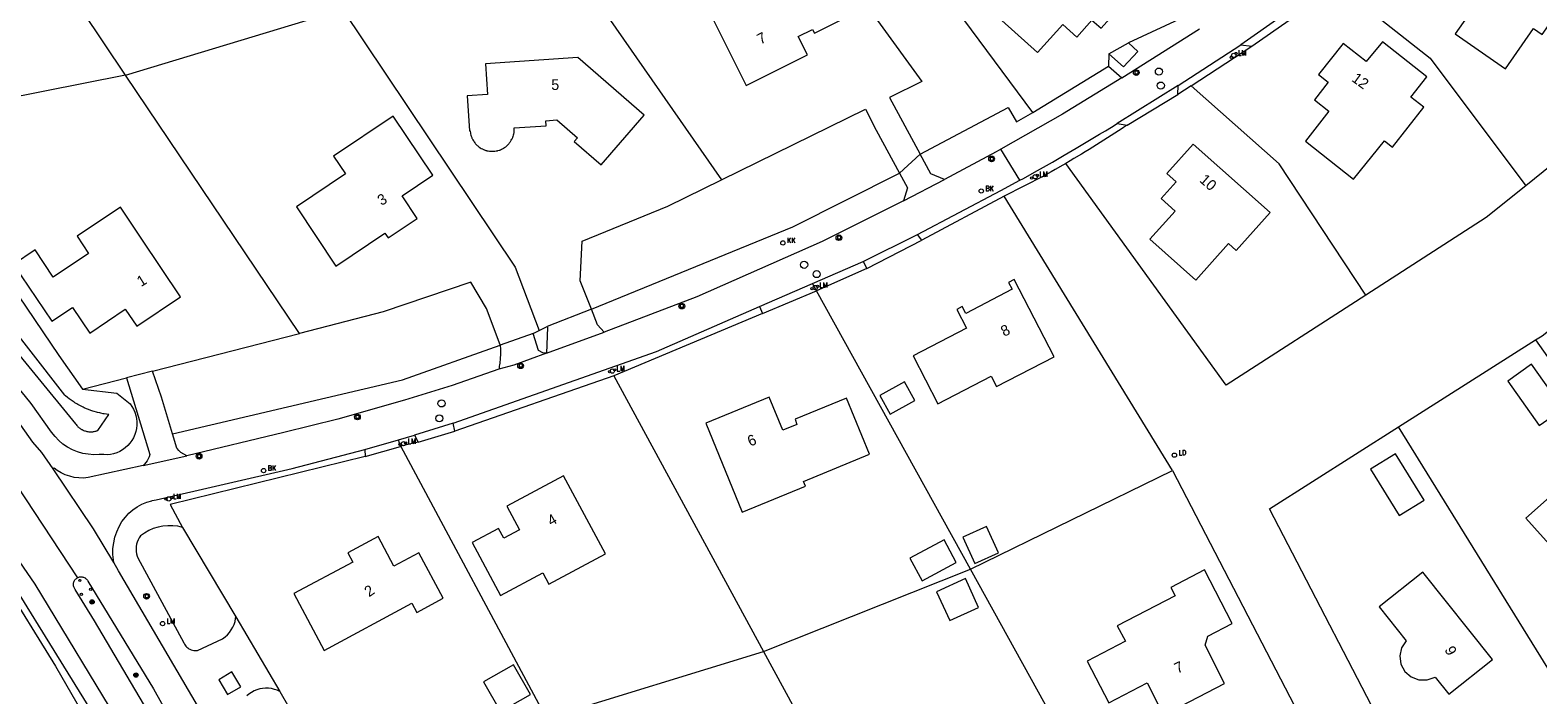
# Model space of a CAD drawing. Header units: metres. Extents: x 138165 to 154469, y 480134 to 494189.
# Tile 338 of 656: x 149030 to 149205, y 483811 to 483888. Entities that reach past the tile are written whole.
import ezdxf

# ---------------------------------------------------------------- set-up
doc = ezdxf.new("R2010")
doc.units = ezdxf.units.M
doc.header["$LTSCALE"] = 0.001
doc.header["$MEASUREMENT"] = 0
for name, color, linetype, lineweight in [('Level 5', 7, 'Continuous', 0), ('TOP-L-topo objecten punt', 7, 'Continuous', 0), ('TOP-L-topo objecten vlak', 7, 'Continuous', 0), ('TOP-T-topo huisnummering naamgeving', 7, 'Continuous', 0)]:
    doc.layers.add(name, color=color, linetype=linetype, lineweight=lineweight)
doc.styles.add('Style-INTL_ISO', font='INTL_ISO.shx')
doc.styles.add('Style-STANDARD', font='STANDARD.shx')

# ---------------------------------------------------------------- blocks, each defined once
blk = doc.blocks.new('24')
at = {"layer": 'TOP-L-topo objecten punt', "color": 7, "linetype": 'Continuous', "lineweight": 0}
for radius in [0.025, 0.0182, 0.0115, 0.005]:
    blk.add_circle((0, 0), radius, dxfattribs=at)
blk = doc.blocks.new('39')
at = {"layer": 'TOP-L-topo objecten punt', "color": 7, "linetype": 'Continuous', "lineweight": 0}
for p, q in [((0.0175, 0.0175), (-0.0175, 0.0175)), ((-0.0175, 0.0175), (-0.0175, -0.0175)), ((0.0175, 0.0175), (0.0175, -0.0175)), ((0.0175, -0.0175), (-0.0175, -0.0175))]:
    blk.add_line(p, q, dxfattribs=at)
blk.add_circle((0, 0), 0.0332, dxfattribs=at)
blk = doc.blocks.new('121')
at = {"layer": 'TOP-L-topo objecten punt', "color": 7, "linetype": 'Continuous', "lineweight": 0}
blk.add_circle((0, 0), 0.025, dxfattribs=at)
at = {"layer": 'TOP-L-topo objecten punt', "color": 7, "linetype": 'Continuous', "lineweight": 0, "style": 'Style-STANDARD'}
blk.add_text('LD', height=0.06, dxfattribs=at).set_placement((0.0483, 0))
blk = doc.blocks.new('72')
at = {"layer": 'TOP-L-topo objecten punt', "color": 7, "linetype": 'Continuous', "lineweight": 0}
blk.add_circle((0, 0), 0.025, dxfattribs=at)
at = {"layer": 'TOP-L-topo objecten punt', "color": 7, "linetype": 'Continuous', "lineweight": 0, "style": 'Style-STANDARD'}
blk.add_text('BK', height=0.06, dxfattribs=at).set_placement((0.0483, 0))
blk = doc.blocks.new('*U13')
at = {"layer": 'Level 5', "color": 7, "linetype": 'Continuous', "lineweight": 0}
blk.add_circle((0, 0), 0.0415, dxfattribs=at)
blk = doc.blocks.new('150')
at = {"layer": 'Level 5', "color": 7, "linetype": 'Continuous', "lineweight": 0}
blk.add_blockref('*U13', (0, 0), dxfattribs=at)
blk = doc.blocks.new('10')
at = {"layer": 'TOP-L-topo objecten punt', "linetype": 'Continuous', "lineweight": 0}
blk.add_circle((0, 0), 0.0125, dxfattribs=at)
blk = doc.blocks.new('16')
at = {"layer": 'TOP-L-topo objecten punt', "color": 7, "linetype": 'Continuous', "lineweight": 0}
blk.add_circle((0, 0), 0.025, dxfattribs=at)
at = {"layer": 'TOP-L-topo objecten punt', "color": 7, "linetype": 'Continuous', "lineweight": 0, "style": 'Style-STANDARD'}
blk.add_text('LM', height=0.06, dxfattribs=at).set_placement((0.0483, 0))
blk = doc.blocks.new('119')
at = {"layer": 'TOP-L-topo objecten punt', "color": 7, "linetype": 'Continuous', "lineweight": 0}
blk.add_circle((0, 0), 0.025, dxfattribs=at)
at = {"layer": 'TOP-L-topo objecten punt', "color": 7, "linetype": 'Continuous', "lineweight": 0, "style": 'Style-STANDARD'}
blk.add_text('KK', height=0.06, dxfattribs=at).set_placement((0.0483, 0))

msp = doc.modelspace()

# ---------------------------------------------------------------- linework, layer by layer
at = {"layer": 'TOP-L-topo objecten vlak', "flags": 128}
for points in [[(149146.43, 483878.51), (149125, 483907.42), (149137.88, 483915.79)], [(149040.64, 483882.86), (149020.53, 483912.81)], [(149112.21, 483911.46), (149133.48, 483882.1), (149129.72, 483880.25), (149133.31, 483873.62)], [(149089.7, 483900.03), (149110.14, 483870.64)], [(149155.19, 483893.77), (149157.19, 483896.01), (149152.04, 483900.63), (149150.03, 483898.4), (149148.54, 483899.72), (149144.6, 483895.3), (149145.5, 483894.51), (149141.71, 483890.22), (149147, 483885.48), (149149.92, 483888.74), (149151.57, 483887.29), (149153.33, 483889.25), (149154.39, 483888.31), (149157.45, 483891.74), (149155.19, 483893.77)], [(149205.82, 483887.59), (149209.21, 483892.45), (149199.4, 483899.3), (149196.75, 483895.51), (149197.91, 483894.7), (149196.42, 483892.53), (149198.2, 483891.25), (149195.69, 483887.66), (149201.54, 483883.57), (149204.83, 483888.28), (149205.82, 483887.59)], [(149120.16, 483885.2), (149119.08, 483887.36), (149120.76, 483888.17), (149120.98, 483887.73), (149124.41, 483889.44), (149121.51, 483895.26), (149116.41, 483892.72), (149115.46, 483894.62), (149108.31, 483891.04), (149113.02, 483881.63), (149120.16, 483885.2)], [(149180.56, 483893.33), (149170.69, 483886.39)], [(149171.98, 483886.22), (149180.68, 483892.34)], [(149182.04, 483893.3), (149192.77, 483884.82), (149203.91, 483869.96)], [(149040.64, 483882.86), (149065.93, 483890.48)], [(149065.93, 483890.48), (149086.06, 483860.45), (149088.89, 483853.09)], [(149164.55, 483889.84), (149157.58, 483886.6)], [(149156.83, 483882.52), (149165.87, 483888.23)], [(149192.05, 483879.1), (149190.53, 483880.29), (149192.39, 483882.65), (149187.22, 483886.73), (149185.32, 483884.43), (149182.64, 483886.53), (149179.77, 483882.92), (149180.89, 483882.03), (149179.27, 483879.98), (149180.97, 483878.63), (149178.24, 483875.17), (149183.84, 483870.72), (149187.43, 483875.2), (149188.38, 483874.45), (149192.05, 483879.1)], [(149155.32, 483885.33), (149155.26, 483883.89)], [(149155.32, 483885.33), (149157.58, 483886.6)], [(149157.58, 483886.6), (149158.67, 483885.6), (149157.03, 483883.8), (149155.32, 483885.33)], [(149163.39, 483881.65), (149170.69, 483886.39)], [(149164.91, 483881.61), (149171.98, 483886.22)], [(149170.69, 483886.39), (149171.98, 483886.22)], [(149085.47, 483875.01), (149085.51, 483875.07), (149085.55, 483875.13), (149085.63, 483875.25), (149085.7, 483875.37), (149085.73, 483875.44), (149085.79, 483875.57), (149085.82, 483875.64), (149085.84, 483875.7), (149085.88, 483875.84), (149085.9, 483875.91), (149085.92, 483875.98), (149085.93, 483876.05), (149085.95, 483876.12), (149085.97, 483876.26), (149085.97, 483876.34), (149085.98, 483876.48), (149085.98, 483876.62), (149085.98, 483876.69), (149089.68, 483876.93), (149089.64, 483877.53), (149090.93, 483877.63), (149093.34, 483875.55), (149092.95, 483875.1), (149096.09, 483872.38), (149101.13, 483878.19), (149093.4, 483884.89), (149082.6, 483884.18), (149082.84, 483880.59), (149080.48, 483880.43), (149080.75, 483876.36), (149080.83, 483876.36), (149080.84, 483876.28), (149080.86, 483876.13), (149080.88, 483875.99), (149080.92, 483875.85), (149080.96, 483875.72), (149080.99, 483875.65), (149081.01, 483875.58), (149081.04, 483875.51), (149081.07, 483875.45), (149081.1, 483875.38), (149081.14, 483875.32), (149081.21, 483875.2), (149081.24, 483875.14), (149081.29, 483875.08), (149081.37, 483874.96), (149081.42, 483874.9), (149081.46, 483874.85), (149081.51, 483874.8), (149081.56, 483874.74), (149081.66, 483874.65), (149081.72, 483874.6), (149081.83, 483874.51), (149081.94, 483874.42), (149082, 483874.38), (149082.13, 483874.31), (149082.25, 483874.24), (149082.32, 483874.21), (149082.45, 483874.15), (149082.52, 483874.13), (149082.65, 483874.08), (149082.72, 483874.06), (149082.79, 483874.04), (149082.86, 483874.03), (149082.93, 483874.01), (149083.08, 483873.99), (149083.15, 483873.98), (149083.29, 483873.97), (149083.36, 483873.97), (149083.51, 483873.97), (149083.58, 483873.98), (149083.72, 483873.99), (149083.86, 483874.01), (149084, 483874.04), (149084.07, 483874.06), (149084.21, 483874.1), (149084.28, 483874.12), (149084.35, 483874.15), (149084.48, 483874.2), (149084.54, 483874.23), (149084.67, 483874.3), (149084.73, 483874.34), (149084.85, 483874.41), (149084.97, 483874.5), (149085.02, 483874.54), (149085.13, 483874.64), (149085.19, 483874.69), (149085.24, 483874.74), (149085.34, 483874.84), (149085.38, 483874.9), (149085.47, 483875.01)], [(149146.43, 483878.51), (149155.26, 483883.89)], [(149155.26, 483883.89), (149156.83, 483882.52)], [(149221.5, 483884.13), (149203.91, 483869.96)], [(149040.64, 483882.86), (149011.78, 483877.12)], [(149060.92, 483852.74), (149040.64, 483882.86)], [(149156.83, 483882.52), (149149.9, 483878.28), (149142.7, 483874.2)], [(149163.39, 483881.65), (149156.28, 483877.2)], [(149163.36, 483880.6), (149163.39, 483881.65)], [(149164.91, 483881.61), (149163.36, 483880.6)], [(149185.28, 483857.2), (149175.15, 483872.49), (149164.91, 483881.61)], [(149157.44, 483877.02), (149163.36, 483880.6)], [(149066.3, 483871.33), (149060.56, 483867.51), (149065.17, 483860.59), (149070.89, 483864.43), (149071.26, 483863.88), (149074.66, 483866.15), (149072.89, 483868.77), (149076.47, 483871.17), (149071.86, 483878.05), (149064.88, 483873.4), (149066.3, 483871.33)], [(149110.14, 483870.64), (149126.91, 483878.87), (149128.16, 483876.43), (149130.9, 483871.42)], [(149133.31, 483873.62), (149143.57, 483879.07), (149144.55, 483877.42), (149146.43, 483878.51)], [(149011.78, 483877.12), (149012.17, 483876.65), (149025.3, 483861.33), (149032.87, 483850.15), (149035.62, 483846.26)], [(149144.94, 483870.59), (149145.36, 483870.81), (149146.65, 483871.54), (149147.35, 483871.93), (149148.04, 483872.33), (149148.73, 483872.72), (149150.11, 483873.52), (149151.49, 483874.33), (149152.86, 483875.14), (149154.23, 483875.96), (149154.92, 483876.37), (149155.6, 483876.79), (149156.28, 483877.2)], [(149157.44, 483877.02), (149157.29, 483876.92), (149156.86, 483876.64), (149156.01, 483876.08), (149155.58, 483875.8), (149154.72, 483875.25), (149153.86, 483874.71), (149152.99, 483874.17), (149152.55, 483873.9), (149152.12, 483873.64), (149151.24, 483873.12), (149150.8, 483872.86), (149150.27, 483872.55)], [(149156.28, 483877.2), (149157.44, 483877.02)], [(149169.24, 483863.22), (149170.15, 483862.41), (149174.11, 483866.85), (149165.15, 483874.82), (149162.08, 483871.38), (149163.14, 483870.43), (149161.39, 483868.45), (149163.02, 483866.99), (149160.09, 483863.71), (149165.43, 483858.94), (149169.24, 483863.22)], [(149133.31, 483873.62), (149130.9, 483871.42)], [(149136.15, 483870.67), (149134.55, 483871.33), (149133.31, 483873.62)], [(149142.7, 483874.2), (149142.16, 483873.89), (149136.15, 483870.67)], [(149144.94, 483870.59), (149142.7, 483874.2)], [(149035.62, 483846.26), (149039.62, 483845.79), (149041.17, 483844.55), (149041.39, 483844.24), (149041.58, 483843.91), (149041.74, 483843.56), (149041.86, 483843.19), (149041.93, 483842.82), (149041.97, 483842.44), (149041.97, 483842.05), (149041.93, 483841.67), (149041.85, 483841.3), (149041.73, 483840.94), (149041.57, 483840.59), (149041.38, 483840.26), (149041.15, 483839.95), (149040.9, 483839.66), (149040.61, 483839.41), (149040.3, 483839.18), (149039.97, 483838.99), (149039.62, 483838.84), (149039.25, 483838.72), (149038.88, 483838.64), (149038.5, 483838.6), (149038.12, 483838.61), (149037.78, 483838.64), (149037.57, 483838.62), (149036.93, 483838.6), (149036.29, 483838.65), (149035.66, 483838.76), (149035.04, 483838.94), (149034.45, 483839.19), (149033.88, 483839.49), (149033.35, 483839.85), (149032.86, 483840.27), (149032.42, 483840.73), (149032.03, 483841.24), (149029.64, 483844.57), (149007.72, 483871.5)], [(149011.05, 483871.16), (149034.82, 483842.2), (149034.88, 483842.12), (149034.96, 483842.02), (149035.05, 483841.92), (149035.1, 483841.87), (149035.14, 483841.83), (149035.19, 483841.79), (149035.24, 483841.74), (149035.3, 483841.7), (149035.4, 483841.63), (149035.46, 483841.59), (149035.52, 483841.56), (149035.57, 483841.53), (149035.69, 483841.47), (149035.75, 483841.44), (149035.87, 483841.39), (149035.93, 483841.37), (149036.06, 483841.34), (149036.12, 483841.32), (149036.25, 483841.29), (149036.38, 483841.28), (149036.45, 483841.27), (149036.58, 483841.27), (149036.71, 483841.27), (149036.84, 483841.28), (149036.91, 483841.29), (149036.97, 483841.3), (149037.1, 483841.33), (149037.17, 483841.34), (149037.29, 483841.38), (149037.35, 483841.41), (149037.41, 483841.43), (149038.71, 483843.29), (149038.44, 483843.32), (149038.17, 483843.36), (149038.03, 483843.38), (149037.77, 483843.44), (149037.63, 483843.47), (149037.37, 483843.53), (149037.24, 483843.57), (149036.97, 483843.64), (149036.84, 483843.68), (149036.59, 483843.77), (149036.33, 483843.86), (149036.2, 483843.92), (149036.08, 483843.97), (149035.83, 483844.08), (149035.7, 483844.14), (149035.46, 483844.26), (149035.22, 483844.38), (149035.1, 483844.45), (149034.98, 483844.52), (149034.87, 483844.59), (149034.75, 483844.66), (149034.64, 483844.73), (149034.41, 483844.89), (149034.3, 483844.96), (149034.08, 483845.12), (149033.86, 483845.29), (149033.65, 483845.47), (149033.55, 483845.56), (149013.37, 483871.49)], [(149094.96, 483855.58), (149118.47, 483865.18), (149130.9, 483871.42)], [(149130.9, 483871.42), (149131.81, 483869.71), (149131.35, 483868.19)], [(149150.27, 483872.55), (149149.92, 483872.34), (149149.03, 483871.84), (149148.58, 483871.59), (149147.69, 483871.09), (149143.1, 483868.74)], [(149185.28, 483857.2), (149169, 483846.7), (149150.27, 483872.55)], [(149094.96, 483855.58), (149093.65, 483858.89), (149093.89, 483863.48), (149103.89, 483867.57), (149110.14, 483870.64)], [(149131.35, 483868.19), (149136.15, 483870.67)], [(149133.01, 483864.29), (149142.72, 483869.41), (149144.94, 483870.59)], [(149203.91, 483869.96), (149199.3, 483866.25), (149185.28, 483857.2)], [(149032.2, 483836.95), (149030.89, 483838.88), (149029.84, 483840.06), (149023.06, 483849.6), (149006.84, 483869.02)], [(149032.06, 483854.16), (149034.47, 483855.77), (149036.49, 483852.78), (149040.62, 483855.58), (149041.95, 483853.57), (149047.07, 483857.01), (149042.55, 483863.74), (149040.06, 483867.47), (149035, 483864.06), (149036.33, 483862.07), (149032.22, 483859.3), (149030.09, 483862.47), (149027.59, 483860.79), (149032.06, 483854.16)], [(149131.35, 483868.19), (149121.88, 483863.47), (149107.27, 483857.02), (149096.46, 483852.9)], [(149143.1, 483868.74), (149133.49, 483863.6)], [(149162.71, 483836.78), (149143.1, 483868.74)], [(149043.58, 483796.65), (149037.42, 483807.56), (149022.71, 483831.26), (149007.04, 483852.32), (148996.65, 483864.03)], [(149126.67, 483861.14), (149133.01, 483864.29)], [(149133.49, 483863.6), (149133.01, 483864.29)], [(149001.02, 483862.1), (149004.4, 483858.37), (149016.94, 483842.58), (149030.07, 483823.53), (149040.29, 483806.64), (149043.93, 483800.08)], [(149127.09, 483860.31), (149133.49, 483863.6)], [(149205.05, 483851.98), (149205.82, 483852.47), (149219.93, 483863.65)], [(149120.76, 483858.56), (149126.67, 483861.14)], [(149127.09, 483860.31), (149121.23, 483857.7)], [(149126.67, 483861.14), (149127.09, 483860.31)], [(149084.34, 483851.37), (149084.33, 483851.41), (149082.75, 483855.64), (149080.92, 483858.72), (149070.68, 483855.24), (149060.92, 483852.74)], [(149114.56, 483855.86), (149120.76, 483858.56)], [(149121.23, 483857.7), (149120.76, 483858.56)], [(149138.21, 483855.86), (149137.57, 483855.53), (149138.7, 483853.36), (149132.48, 483850.13), (149135.38, 483844.53), (149141.6, 483847.76), (149142.22, 483846.56), (149148.92, 483850.03), (149144.26, 483859.02), (149143.61, 483858.68), (149144.03, 483857.89), (149138.62, 483855.07), (149138.21, 483855.86)], [(149114.92, 483855.06), (149121.23, 483857.7)], [(149139.19, 483825.25), (149121.23, 483857.7)], [(149078.83, 483842.27), (149102.56, 483850.63), (149114.56, 483855.86)], [(149094.96, 483855.58), (149089.81, 483853.56)], [(149096.46, 483852.9), (149095.69, 483853.74), (149094.96, 483855.58)], [(149114.92, 483855.06), (149097.57, 483847.81)], [(149114.56, 483855.86), (149114.92, 483855.06)], [(149088.89, 483853.09), (149089.81, 483853.56)], [(149089.81, 483853.56), (149089.85, 483853.45), (149089.73, 483850.44)], [(149043.78, 483848.35), (149060.92, 483852.74)], [(149088.18, 483852.72), (149084.34, 483851.37)], [(149088.18, 483852.72), (149088.89, 483853.09)], [(149089.73, 483850.44), (149089.29, 483850.48), (149088.81, 483850.74), (149088.18, 483852.72)], [(149089.73, 483850.44), (149096.46, 483852.9)], [(149189.08, 483841.84), (149205.05, 483851.98)], [(149205.05, 483851.98), (149225.73, 483822.75)], [(149046.12, 483841.03), (149072.93, 483847.34), (149084.34, 483851.37)], [(149084.34, 483851.37), (149084.34, 483851.23), (149084.35, 483851.05), (149084.36, 483850.87), (149084.36, 483850.7), (149084.36, 483850.52), (149084.36, 483850.34), (149084.35, 483850.16), (149084.34, 483849.98), (149084.33, 483849.8), (149084.32, 483849.62), (149084.3, 483849.45), (149084.28, 483849.27), (149084.26, 483849.09), (149084.23, 483848.91), (149084.2, 483848.74), (149084.17, 483848.56)], [(149089.73, 483850.44), (149085.94, 483849.05), (149084.17, 483848.56)], [(149043.78, 483848.35), (149040.76, 483847.57)], [(149046.12, 483841.03), (149044.85, 483845.31), (149043.78, 483848.35)], [(149084.17, 483848.56), (149078.73, 483846.68), (149073.19, 483844.98), (149065.38, 483842.73), (149059.12, 483841.18), (149047.79, 483838.47)], [(149201.82, 483847.19), (149205.5, 483842.01), (149208.28, 483843.96), (149204.6, 483849.16), (149201.82, 483847.19)], [(149035.62, 483846.26), (149040.76, 483847.57)], [(149040.76, 483847.57), (149043.46, 483838.61), (149043.39, 483838.36), (149043.29, 483838.12), (149043.16, 483837.9), (149043.01, 483837.68), (149042.84, 483837.49), (149042.69, 483837.34)], [(149097.57, 483847.81), (149079.04, 483841.36)], [(149097.57, 483847.81), (149115.05, 483815.68)], [(149128.6, 483845.52), (149129.8, 483843.33), (149132.7, 483844.91), (149131.49, 483847.1), (149128.6, 483845.52)], [(149118.94, 483842.14), (149117.27, 483841.45), (149115.7, 483845.3), (149108.32, 483842.28), (149112.55, 483831.91), (149119.93, 483834.95), (149119.71, 483835.5), (149127.39, 483838.65), (149124.72, 483845.21), (149118.71, 483842.73), (149118.94, 483842.14)], [(149047.79, 483838.47), (149047.1, 483838.87), (149046.86, 483839.08), (149046.66, 483839.32), (149046.61, 483839.38), (149046.12, 483841.03)], [(149078.83, 483842.27), (149074.34, 483840.89)], [(149074.76, 483840.05), (149079.04, 483841.36)], [(149079.04, 483841.36), (149078.83, 483842.27)], [(149189.16, 483803.16), (149174.04, 483832.31), (149189.08, 483841.84)], [(149208.01, 483811.29), (149189.08, 483841.84)], [(149039.27, 483826.02), (149039.18, 483826.99), (149039.18, 483827.66), (149039.26, 483828.32), (149039.4, 483828.98), (149039.61, 483829.61), (149039.89, 483830.22), (149040.23, 483830.8), (149040.63, 483831.34), (149041.04, 483831.79), (149041.5, 483832.19), (149042.01, 483832.54), (149042.54, 483832.83), (149043.11, 483833.07), (149043.7, 483833.24), (149043.75, 483833.26), (149044.21, 483833.34), (149060.08, 483836.98), (149068.55, 483839.22)], [(149068.55, 483839.22), (149072.49, 483840.34)], [(149068.55, 483839.22), (149068.58, 483838.39)], [(149068.58, 483838.39), (149072.72, 483839.57)], [(149072.49, 483840.34), (149074.34, 483840.89)], [(149072.72, 483839.57), (149072.49, 483840.34)], [(149072.75, 483839.58), (149072.72, 483839.57)], [(149074.76, 483840.05), (149072.75, 483839.58)], [(149089.73, 483807.9), (149072.75, 483839.58)], [(149074.34, 483840.89), (149074.76, 483840.05)], [(149042.69, 483837.34), (149047.79, 483838.47)], [(149068.58, 483838.39), (149045.84, 483832.79), (149047.29, 483830.13)], [(149188.73, 483838.71), (149185.83, 483836.92), (149189.17, 483831.5), (149192.07, 483833.29), (149188.73, 483838.71)], [(149026.97, 483836.54), (149035.03, 483824.25)], [(149042.69, 483837.34), (149036.29, 483835.93), (149035.75, 483835.88), (149035.2, 483835.9), (149034.67, 483835.96), (149034.14, 483836.09), (149033.62, 483836.27), (149033.13, 483836.5), (149032.67, 483836.78), (149032.34, 483837.02), (149032.2, 483836.95)], [(149039.27, 483826.02), (149036.92, 483829.95), (149032.2, 483836.95)], [(149085.12, 483832.59), (149086.59, 483829.86), (149084.76, 483828.89), (149084.15, 483830.02), (149081.06, 483828.36), (149084.38, 483822.2), (149089.31, 483824.82), (149090.02, 483823.51), (149096.61, 483827.06), (149091.72, 483836.13), (149085.12, 483832.59)], [(149139.19, 483825.25), (149162.71, 483836.78)], [(149162.71, 483836.78), (149179.71, 483804), (149179.04, 483803.68)], [(149210.91, 483823.43), (149212.62, 483821.53), (149217.48, 483825.87), (149208.78, 483835.53), (149203.93, 483831.19), (149207.32, 483827.42), (149206.83, 483826.59), (149206.67, 483825.63), (149206.86, 483824.68), (149207.37, 483823.86), (149208.13, 483823.27), (149209.06, 483822.98), (149210.02, 483823.04), (149210.91, 483823.43)], [(149019.99, 483832.95), (149026.14, 483824.22), (149032.48, 483813.96), (149039.03, 483802.59)], [(149047.29, 483830.13), (149046.73, 483830.26), (149046.15, 483830.33), (149045.57, 483830.33), (149045, 483830.28), (149044.43, 483830.16), (149043.88, 483829.99), (149043.35, 483829.76), (149042.84, 483829.47), (149042.39, 483829.16), (149042.24, 483828.93), (149042.11, 483828.68), (149042.01, 483828.42), (149041.93, 483828.16), (149041.89, 483827.89), (149041.87, 483827.61), (149041.88, 483827.33), (149041.92, 483827.06), (149041.99, 483826.79), (149042.06, 483826.59), (149047.46, 483816.67), (149047.53, 483816.53), (149047.6, 483816.41), (149047.69, 483816.29), (149047.8, 483816.18), (149047.91, 483816.08), (149048.03, 483815.99), (149048.16, 483815.92), (149048.3, 483815.86), (149048.44, 483815.82), (149048.59, 483815.79), (149048.74, 483815.78), (149048.89, 483815.78), (149049.03, 483815.8), (149051.96, 483817.16), (149052.26, 483817.37), (149052.52, 483817.62), (149052.76, 483817.89), (149052.97, 483818.18), (149053.15, 483818.5), (149053.3, 483818.83), (149053.41, 483819.17), (149053.48, 483819.53), (149053.5, 483819.69)], [(149047.29, 483830.13), (149053.5, 483819.69)], [(149070.09, 483829.06), (149066.57, 483827.17), (149067.15, 483826.09), (149060.26, 483822.41), (149063.82, 483815.79), (149074.04, 483821.28), (149074.62, 483820.22), (149077.7, 483821.9), (149074.86, 483827.16), (149071.94, 483825.62), (149070.09, 483829.06)], [(149132.11, 483826.56), (149133.53, 483823.91), (149137.5, 483826.03), (149136.09, 483828.68), (149132.11, 483826.56)], [(149139.69, 483825.91), (149142.42, 483827.15), (149141.02, 483830.24), (149138.28, 483829.01), (149139.69, 483825.91)], [(149072.09, 483763.08), (149071.29, 483765.21), (149070.72, 483766.27), (149065.88, 483777.93), (149054.84, 483799.49), (149039.84, 483825.07), (149039.27, 483826.02)], [(149115.05, 483815.68), (149139.19, 483825.25)], [(149156.68, 483793.65), (149139.19, 483825.25)], [(149166.46, 483825.17), (149162.54, 483823.11), (149163.05, 483822.15), (149156.29, 483818.66), (149157.23, 483816.86), (149152.79, 483814.55), (149155.3, 483809.69), (149159.76, 483812.02), (149161.69, 483808.26), (149168.78, 483811.95), (149166.52, 483816.39), (149166.84, 483817.45), (149169.69, 483818.94), (149166.46, 483825.17)], [(149044.64, 483806.33), (149037.04, 483819.25), (149034.79, 483822.88), (149034.73, 483822.96), (149034.68, 483823.04), (149034.64, 483823.12), (149034.61, 483823.21), (149034.58, 483823.3), (149034.57, 483823.39), (149034.57, 483823.48), (149034.58, 483823.58), (149034.59, 483823.67), (149034.62, 483823.76), (149034.65, 483823.85), (149034.69, 483823.93), (149034.75, 483824.01), (149034.81, 483824.08), (149034.87, 483824.14), (149034.95, 483824.2), (149035.03, 483824.25)], [(149035.03, 483824.25), (149035.11, 483824.29), (149035.2, 483824.32), (149035.29, 483824.35), (149035.38, 483824.36), (149035.47, 483824.36), (149035.57, 483824.36), (149035.66, 483824.34), (149035.75, 483824.32), (149035.83, 483824.28), (149035.92, 483824.24), (149035.99, 483824.18), (149036.07, 483824.13), (149036.13, 483824.06), (149036.19, 483823.98), (149036.24, 483823.91), (149036.26, 483823.86), (149043.92, 483811.32), (149049.13, 483801.98)], [(149138.57, 483824.18), (149135.2, 483822.63), (149136.75, 483819.27), (149140.11, 483820.81), (149138.57, 483824.18)], [(149193.34, 483812.69), (149194.94, 483810.68), (149200.04, 483814.72), (149191.92, 483824.9), (149186.83, 483820.86), (149189.97, 483816.92), (149189.43, 483816.1), (149189.22, 483815.16), (149189.36, 483814.19), (149189.82, 483813.34), (149190.55, 483812.7), (149191.46, 483812.35), (149192.43, 483812.35), (149193.34, 483812.69)], [(149053.5, 483819.69), (149058.65, 483810.99)], [(149089.73, 483807.9), (149115.05, 483815.68)], [(149115.05, 483815.68), (149132.14, 483784.25)], [(149051.53, 483812.36), (149052.54, 483810.65), (149054.08, 483811.56), (149053.05, 483813.28), (149051.53, 483812.36)], [(149085.87, 483814.12), (149082.39, 483812.14), (149084.37, 483808.66), (149087.85, 483810.64), (149085.87, 483814.12)], [(149058.65, 483810.99), (149058.34, 483811.14), (149058.01, 483811.25), (149057.67, 483811.34), (149057.33, 483811.38), (149056.98, 483811.39), (149056.63, 483811.36), (149056.29, 483811.3), (149055.96, 483811.2), (149055.64, 483811.07), (149055.33, 483810.9), (149055.04, 483810.71), (149054.78, 483810.48)], [(149058.65, 483810.99), (149063.74, 483802.13)]]:
    msp.add_lwpolyline(points, dxfattribs=at)

# ---------------------------------------------------------------- block references
at = {"layer": 'TOP-L-topo objecten punt', "xscale": 10, "yscale": 10, "zscale": 10}
for name, p in [('10', (149169.58, 483884.93)), ('16', (149169.87, 483885.15)), ('10', (149170.13, 483885.38)), ('39', (149158.5, 483883.14)), ('150', (149161.14, 483883.26)), ('150', (149161.36, 483881.63)), ('39', (149141.63, 483873.09)), ('10', (149146.3, 483870.85)), ('16', (149146.72, 483871.01)), ('10', (149146.96, 483871.17)), ('72', (149140.43, 483869.34)), ('119', (149117.29, 483863.29)), ('39', (149123.83, 483863.9)), ('150', (149119.77, 483860.74)), ('16', (149121.06, 483858.09)), ('150', (149121.23, 483859.66)), ('10', (149120.69, 483857.96)), ('10', (149121.35, 483858.23)), ('39', (149105.51, 483855.92)), ('39', (149086.71, 483848.97)), ('10', (149097.08, 483848.28)), ('16', (149097.41, 483848.35)), ('10', (149097.68, 483848.49)), ('150', (149077.49, 483844.58)), ('39', (149067.69, 483843)), ('150', (149077.24, 483842.84)), ('10', (149072.65, 483839.82)), ('16', (149073.06, 483839.89)), ('10', (149073.31, 483839.97)), ('39', (149049.22, 483838.43)), ('121', (149162.95, 483838.55)), ('72', (149056.74, 483836.75)), ('16', (149045.68, 483833.45)), ('10', (149045.36, 483833.44)), ('10', (149046.02, 483833.58)), ('10', (149035.32, 483823.95)), ('10', (149035.49, 483822.32)), ('10', (149036.58, 483822.91)), ('24', (149036.74, 483821.45)), ('39', (149043.1, 483822.1)), ('16', (149044.97, 483818.92)), ('24', (149041.85, 483812.91))]:
    msp.add_blockref(name, p, dxfattribs=at)

# ---------------------------------------------------------------- texts
at = {"layer": 'TOP-T-topo huisnummering naamgeving', "style": 'Style-INTL_ISO'}
for s, rotation, p in [('7', 27.3, (149114.69, 483886.38)), ('5', 359.4, (149090.28, 483881.12)), ('12', 324.1, (149183.52, 483882.22)), ('10', 318.9, (149165.78, 483870.49)), ('3', 30.1, (149070.47, 483867.59)), ('1', 31.8, (149042.45, 483858.13)), ('8', 27.3, (149143.1, 483852.33)), ('6', 23.2, (149113.49, 483839.53)), ('4', 29.9, (149090.28, 483830.24)), ('2', 35.3, (149069.05, 483821.97)), ('9', 297.7, (149194.41, 483815.89)), ('7', 25.3, (149163.31, 483813.06))]:
    msp.add_text(s, height=1.25, rotation=rotation, dxfattribs=at).set_placement(p)

doc.saveas('drawing.dxf')
